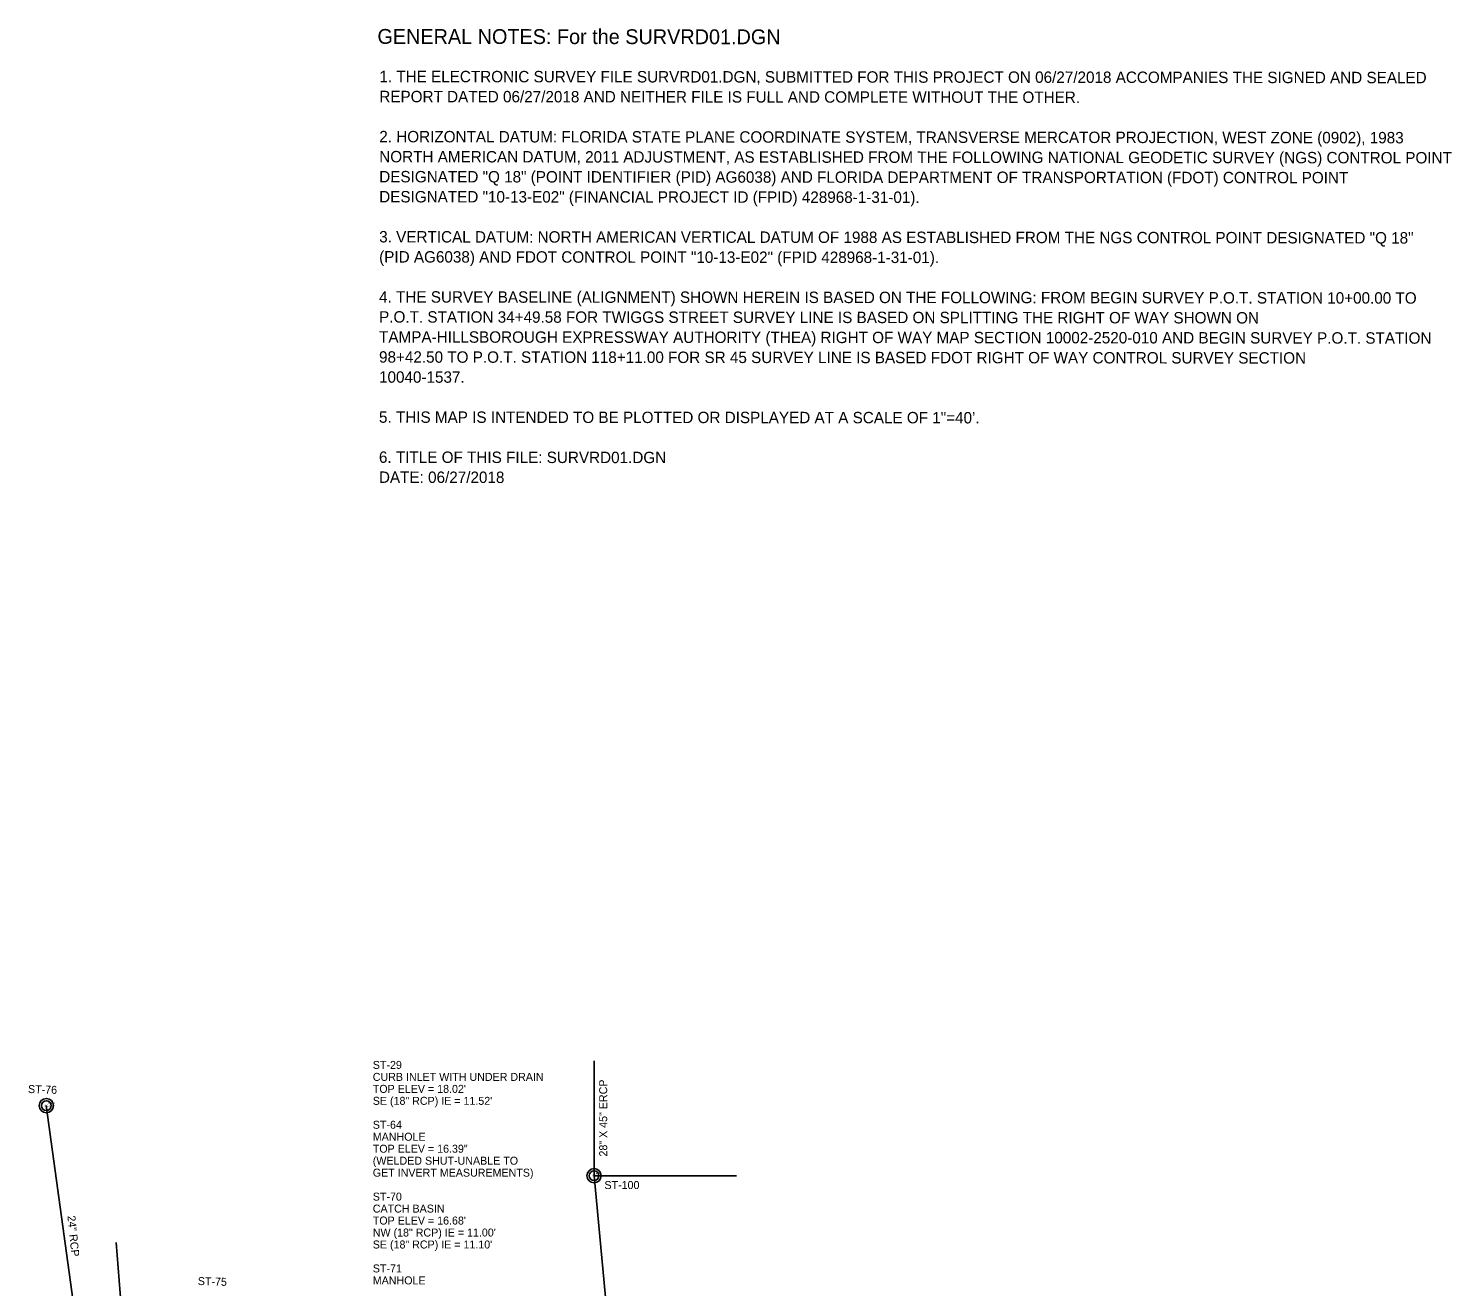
# Model space of a CAD drawing. Extents: x 509744 to 512285, y 1314862 to 1316822.
# Drawn here: x 511197.1 to 511696.3, y 1315902.6 to 1316343.9 of the extents above; entities that cross this region are included whole.
import ezdxf

# ---------------------------------------------------------------- set-up
doc = ezdxf.new("R2010")
doc.units = 0
for name, color, linetype in [('LARWLine_ep', 7, 'Continuous'), ('ManholeSW_ep', 7, 'Continuous'), ('NonPlottingEle_dp', 7, 'Continuous'), ('PipeCulvert_ep', 7, 'Continuous'), ('TextElevLabel', 7, 'Continuous'), ('TextNotes', 7, 'Continuous'), ('TextPtLabel', 7, 'Continuous')]:
    doc.layers.add(name, color=color, linetype=linetype)

msp = doc.modelspace()

# ---------------------------------------------------------------- linework, layer by layer
at = {"layer": 'LARWLine_ep'}
msp.add_line((511227.87, 1315918.05), (511245.09, 1315705.75), dxfattribs=at)
at = {"layer": 'ManholeSW_ep'}
for centre, radius in [((511203.39, 1315966.03), 2.5), ((511203.39, 1315966.03), 1.7), ((511395.53, 1315941.42), 2.5), ((511395.53, 1315941.42), 1.7)]:
    msp.add_circle(centre, radius, dxfattribs=at)
at = {"layer": 'PipeCulvert_ep'}
for p, q in [((511395.51, 1315941.43), (511395.51, 1315981.74)), ((511224.3, 1315813.97), (511203.37, 1315966.04)), ((511420.86, 1315672.96), (511395.51, 1315941.43)), ((511395.51, 1315941.43), (511445.48, 1315941.43))]:
    msp.add_line(p, q, dxfattribs=at)

# ---------------------------------------------------------------- texts
at = {"layer": 'ManholeSW_ep'}
for p in [(511202.72, 1315965.68), (511394.85, 1315941.07)]:
    msp.add_text('SD', height=0.7, dxfattribs=at).set_placement(p)
at = {"layer": 'NonPlottingEle_dp'}
for s, p in [('ST-29', (511317.9, 1315978.9)), ('CURB INLET WITH UNDER DRAIN', (511317.9, 1315974.7)), ("TOP ELEV = 18.02'", (511317.9, 1315970.5)), ('SE (18" RCP) IE = 11.52\'', (511317.9, 1315966.3)), ('ST-64', (511317.9, 1315957.9)), ('MANHOLE', (511317.9, 1315953.7)), ('TOP ELEV = 16.39"', (511317.9, 1315949.5)), ('GET INVERT MEASUREMENTS)', (511317.9, 1315941.1)), ('(WELDED SHUT-UNABLE TO', (511317.9, 1315945.3)), ('ST-100', (511399.16, 1315936.76)), ('ST-70', (511317.9, 1315932.7)), ('CATCH BASIN', (511317.9, 1315928.5)), ("TOP ELEV = 16.68'", (511317.9, 1315924.3)), ('NW (18" RCP) IE = 11.00\'', (511317.9, 1315920.1)), ('SE (18" RCP) IE = 11.10\'', (511317.9, 1315915.9)), ('ST-71', (511317.9, 1315907.5)), ('MANHOLE', (511317.9, 1315903.3))]:
    msp.add_text(s, height=2.8, dxfattribs=at).set_placement(p)
for s, rotation, p in [('28" X 45" ERCP', 90, (511400.12, 1315948.16)), ('ST-76', 358.1578, (511196.92, 1315970.46)), ('24" RCP', 275.7606, (511210.77, 1315927.29)), ('ST-75', 358.1578, (511256.48, 1315903.1))]:
    msp.add_text(s, height=2.8, rotation=rotation, dxfattribs=at).set_placement(p)
at = {"layer": 'TextElevLabel'}
for s, p in [('15.88', (511203.87, 1315965.79)), ('14.21', (511396.01, 1315941.18))]:
    msp.add_text(s, height=0.5, dxfattribs=at).set_placement(p)
at = {"layer": 'TextNotes'}
for s, height, p in [('GENERAL NOTES: For the SURVRD01.DGN', 5.2, (511319.52, 1316338.51)), ('1. THE ELECTRONIC SURVEY FILE SURVRD01.DGN, SUBMITTED FOR THIS PROJECT ON 06/27/2018 ACCOMPANIES THE SIGNED AND SEALED ', 4, (511320.2, 1316325.06)), ('REPORT DATED 06/27/2018 AND NEITHER FILE IS FULL AND COMPLETE WITHOUT THE OTHER.', 4, (511320.19, 1316318.03)), ('2. HORIZONTAL DATUM: FLORIDA STATE PLANE COORDINATE SYSTEM, TRANSVERSE MERCATOR PROJECTION, WEST ZONE (0902), 1983 ', 4, (511320.18, 1316303.97)), ('NORTH AMERICAN DATUM, 2011 ADJUSTMENT, AS ESTABLISHED FROM THE FOLLOWING NATIONAL GEODETIC SURVEY (NGS) CONTROL POINT ', 4, (511320.17, 1316296.94)), ('DESIGNATED "Q 18" (POINT IDENTIFIER (PID) AG6038) AND FLORIDA DEPARTMENT OF TRANSPORTATION (FDOT) CONTROL POINT ', 4, (511320.16, 1316289.92)), ('DESIGNATED "10-13-E02" (FINANCIAL PROJECT ID (FPID) 428968-1-31-01).', 4, (511320.15, 1316282.89)), ('3. VERTICAL DATUM: NORTH AMERICAN VERTICAL DATUM OF 1988 AS ESTABLISHED FROM THE NGS CONTROL POINT DESIGNATED "Q 18" ', 4, (511320.14, 1316268.83)), ('(PID AG6038) AND FDOT CONTROL POINT "10-13-E02" (FPID 428968-1-31-01).', 4, (511320.13, 1316261.8)), ('4. THE SURVEY BASELINE (ALIGNMENT) SHOWN HEREIN IS BASED ON THE FOLLOWING: FROM BEGIN SURVEY P.O.T. STATION 10+00.00 TO ', 4, (511320.12, 1316247.74)), ('P.O.T. STATION 34+49.58 FOR TWIGGS STREET SURVEY LINE IS BASED ON SPLITTING THE RIGHT OF WAY SHOWN ON ', 4, (511320.11, 1316240.72)), ('TAMPA-HILLSBOROUGH EXPRESSWAY AUTHORITY (THEA) RIGHT OF WAY MAP SECTION 10002-2520-010 AND BEGIN SURVEY P.O.T. STATION ', 4, (511320.1, 1316233.69)), ('98+42.50 TO P.O.T. STATION 118+11.00 FOR SR 45 SURVEY LINE IS BASED FDOT RIGHT OF WAY CONTROL SURVEY SECTION ', 4, (511320.09, 1316226.66)), ('10040-1537. ', 4, (511320.09, 1316219.63)), ('5. THIS MAP IS INTENDED TO BE PLOTTED OR DISPLAYED AT A SCALE OF 1"=40’.', 4, (511320.07, 1316205.57)), ('6. TITLE OF THIS FILE: SURVRD01.DGN', 4, (511320.06, 1316191.51)), ('DATE: 06/27/2018', 4, (511320.05, 1316184.49))]:
    msp.add_text(s, height=height, rotation=359.9388, dxfattribs=at).set_placement(p)
at = {"layer": 'TextPtLabel'}
for s, p in [('BN_609', (511203.87, 1315966.54)), ('MH100', (511396.01, 1315941.93))]:
    msp.add_text(s, height=0.5, dxfattribs=at).set_placement(p)

doc.saveas('drawing.dxf')
